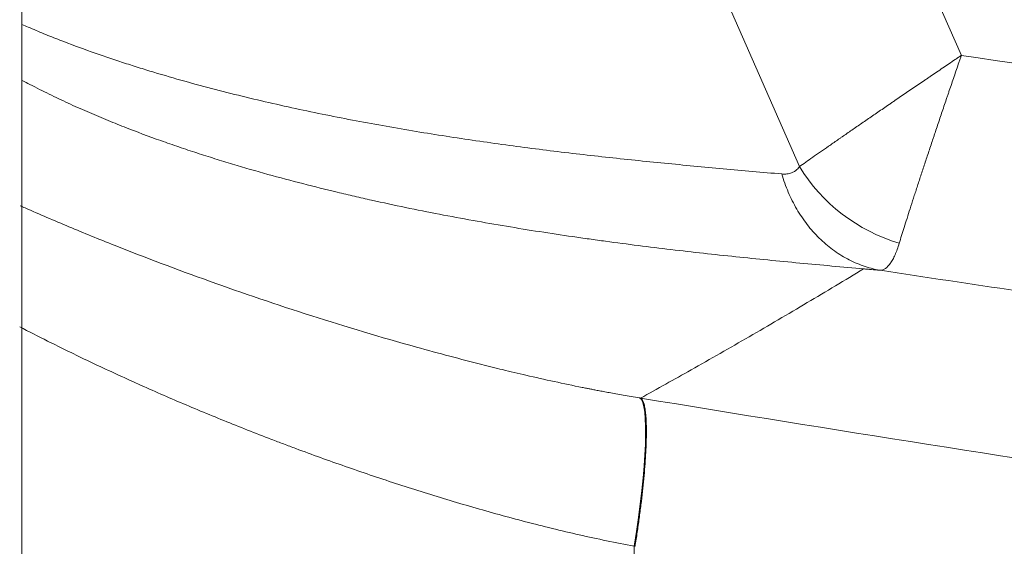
# Model space of a CAD drawing. Header units: millimetres. Extents: x 0 to 594, y 0 to 420.
# Tile 480 of 656: x 145.03 to 148.31, y 295.35 to 297.1. Entities that reach past the tile are written whole.
import ezdxf

# ---------------------------------------------------------------- set-up
doc = ezdxf.new("R2010")
doc.units = ezdxf.units.MM
doc.layers.add('1', color=7, linetype='Continuous', true_color=0xffffff)
doc.styles.add('Arial', font='txt')
doc.dimstyles.get("Standard").update_dxf_attribs({"dimtxt": 0.18, "dimasz": 0.18, "dimexe": 0.18, "dimexo": 0.0625, "dimgap": 0.09, "dimtad": 0, "dimtih": 1, "dimtoh": 1, "dimdec": 4, "dimzin": 0, "dimdsep": 46, "dimtxsty": 'Standard', "dimcen": 0.09, "dimadec": 0, "dimazin": 0, "dimtfac": 1, "dimtdec": 4, "dimtofl": 0, "dimtmove": 0, "dimatfit": 3, "dimfxl": 0, "dimtolj": 1, "dimtzin": 0, "dimarcsym": 0})

# ---------------------------------------------------------------- blocks, each defined once
blk = doc.blocks.new('_U3')
at = {"layer": '1', "color": 18, "lineweight": 18}
for p, q in [((145.9116, 334.1767), (158.0117, 334.1767)), ((156.0117, 334.1767), (156.0117, 250.4252)), ((145.9114, 298.6335), (158.0117, 298.6335)), ((156.0117, 250.4252), (161.0117, 250.4252))]:
    blk.add_line(p, q, dxfattribs=at)
at = {"layer": '1', "color": 18}
for points in [[(156.0117, 334.1767), (156.9496, 330.6767), (155.0739, 330.6767)], [(156.0117, 298.6335), (155.0739, 302.1335), (156.9496, 302.1335)]]:
    blk.add_solid(points, dxfattribs=at)
at = {"layer": '1', "color": 18, "linetype": 'Continuous', "lineweight": 13, "char_height": 3.5, "attachment_point": 7, "line_spacing_factor": 1.047437, "style": 'Arial'}
for s, insert in [('\\fArial|b0|i0;\\W1.0000;0.7', (162.6972, 247.7894)), ('\\fArial|b0|i0;\\W1.0000;CTRS', (172.6443, 247.7894)), ('\\fArial|b0|i0;\\W1.0000;FWD LIFT POINTS', (162.6972, 240.7273))]:
    blk.add_mtext(s, dxfattribs=dict(at, insert=insert))

msp = doc.modelspace()

# ---------------------------------------------------------------- linework, layer by layer
at = {"layer": '1', "color": 155, "linetype": 'Continuous', "lineweight": 18}
msp.add_line((145.0411, 294.7051), (145.0411, 338.1046), dxfattribs=at)
at = {"layer": '1', "color": 155, "linetype": 'Continuous', "lineweight": 13}
for p, q in [((148.1639, 296.983), (145.2898, 303.5474)), ((147.164, 297.6675), (147.6257, 296.613)), ((147.0765, 295.3515), (147.0765, 294.232))]:
    msp.add_line(p, q, dxfattribs=at)
for centre, major_axis, ratio, start_param, end_param in [((148.0281, 296.7867), (0.4054, -0.2927), 0.842452, 4.246637, 5.109494), ((147.0114, 295.3515), (-0.0813, -0.4933), 0.128495, 1.591977, 3.103497)]:
    msp.add_ellipse(centre, major_axis=major_axis, ratio=ratio, start_param=start_param, end_param=end_param, dxfattribs=at)
for points, knots in [([(147.9853, 297.6606), (147.9951, 297.6381), (148.0056, 297.6162), (148.0279, 297.573), (148.0514, 297.5308), (148.0906, 297.4698), (148.1192, 297.4309), (148.1491, 297.3928), (148.1647, 297.3742), (148.185, 297.3515), (148.1891, 297.347), (148.1953, 297.3402), (148.1995, 297.3357), (148.2121, 297.3224), (148.2228, 297.3115), (148.2488, 297.2859), (148.2844, 297.253), (148.3406, 297.2074), (148.3995, 297.1653), (148.4407, 297.1397), (148.4722, 297.1214), (148.4855, 297.114), (148.5017, 297.1053), (148.5071, 297.1025), (148.5153, 297.0983), (148.5207, 297.0955), (148.548, 297.082), (148.5701, 297.0719), (148.6148, 297.0531), (148.6599, 297.0358), (148.729, 297.0142), (148.7759, 297.0027), (148.8234, 296.9926), (148.8474, 296.9883), (148.8716, 296.9848)], [0, 0, 0, 0, 0.0625, 0.0625, 0.125, 0.1875, 0.25, 0.25, 0.3125, 0.3125, 0.328125, 0.328125, 0.335937, 0.34375, 0.375, 0.375, 0.4375, 0.5, 0.5625, 0.625, 0.625, 0.65625, 0.664063, 0.671875, 0.671875, 0.6875, 0.6875, 0.75, 0.75, 0.8125, 0.875, 0.9375, 0.9375, 1, 1, 1, 1]), ([(147.5671, 296.5887), (147.5022, 296.5944), (147.4373, 296.6001), (147.3073, 296.6119), (147.2423, 296.618), (147.1121, 296.6308), (147.0468, 296.6376), (146.9162, 296.6519), (146.8507, 296.6595), (146.7523, 296.6718), (146.7194, 296.676), (146.6536, 296.6847), (146.6207, 296.6892), (146.5218, 296.7033), (146.4556, 296.7132), (146.323, 296.7347), (146.2566, 296.7461), (146.1232, 296.7708), (146.0562, 296.7839), (145.9555, 296.8052), (145.9218, 296.8126), (145.8544, 296.8279), (145.8206, 296.8358), (145.7529, 296.8522), (145.719, 296.8607), (145.6509, 296.8784), (145.6168, 296.8875), (145.5484, 296.9067), (145.5142, 296.9166), (145.4626, 296.9322), (145.4453, 296.9375), (145.4108, 296.9483), (145.3935, 296.9538), (145.3416, 296.9708), (145.307, 296.9826), (145.2374, 297.0073), (145.2025, 297.0202), (145.15, 297.0407), (145.1325, 297.0477), (145.0973, 297.0621), (145.0797, 297.0695), (145.0554, 297.08), (145.0486, 297.083), (145.0419, 297.0859)], [0, 0, 0, 0, 0.079393, 0.079393, 0.158787, 0.158787, 0.23818, 0.23818, 0.317574, 0.317574, 0.35727, 0.35727, 0.396967, 0.396967, 0.476361, 0.476361, 0.555754, 0.555754, 0.635147, 0.635147, 0.674844, 0.674844, 0.714541, 0.714541, 0.754238, 0.754238, 0.793934, 0.793934, 0.833631, 0.833631, 0.853479, 0.853479, 0.873328, 0.873328, 0.913024, 0.913024, 0.952721, 0.952721, 0.97257, 0.97257, 0.992418, 0.992418, 1, 1, 1, 1]), ([(147.6257, 296.613), (147.6324, 296.6177), (147.6464, 296.6277), (147.6696, 296.644), (147.6949, 296.6617), (147.7223, 296.6808), (147.742, 296.6944), (147.7547, 296.7033), (147.7573, 296.7051), (147.7624, 296.7086), (147.7703, 296.714), (147.7782, 296.7195), (147.7943, 296.7307), (147.8162, 296.7458), (147.8505, 296.7694), (147.8862, 296.7939), (147.911, 296.8109), (147.9267, 296.8216), (147.9299, 296.8238), (147.9363, 296.8282), (147.9458, 296.8347), (147.9555, 296.8413), (147.9749, 296.8545), (148.001, 296.8724), (148.0277, 296.8905), (148.0445, 296.902), (148.0479, 296.9043), (148.0546, 296.9089), (148.0648, 296.9158), (148.0749, 296.9227), (148.0953, 296.9365), (148.109, 296.9458), (148.1295, 296.9597), (148.1398, 296.9667), (148.1518, 296.9748), (148.1579, 296.9789), (148.1609, 296.981), (148.1622, 296.9818), (148.1631, 296.9824), (148.1635, 296.9827), (148.1639, 296.983)], [0, 0, 0, 0, 0.0625, 0.125, 0.1875, 0.25, 0.3125, 0.3125, 0.328125, 0.328125, 0.34375, 0.375, 0.375, 0.4375, 0.5, 0.5625, 0.625, 0.625, 0.640625, 0.640625, 0.65625, 0.6875, 0.6875, 0.75, 0.8125, 0.8125, 0.828125, 0.828125, 0.84375, 0.875, 0.875, 0.9375, 0.9375, 0.96875, 0.984375, 0.992188, 0.996094, 0.998047, 0.998047, 1, 1, 1, 1]), ([(148.1639, 296.983), (148.1637, 296.9825), (148.1636, 296.982), (148.1632, 296.981), (148.1627, 296.9796), (148.1615, 296.9761), (148.1592, 296.9692), (148.1544, 296.9555), (148.1504, 296.9437), (148.1424, 296.9202), (148.137, 296.9046), (148.1291, 296.8812), (148.1251, 296.8695), (148.1211, 296.8579), (148.1185, 296.8502), (148.1172, 296.8463), (148.1106, 296.8269), (148.1002, 296.7963), (148.0901, 296.7662), (148.0826, 296.7439), (148.0789, 296.7327), (148.0752, 296.7217), (148.0727, 296.7143), (148.0715, 296.7107), (148.0654, 296.6925), (148.0558, 296.6639), (148.0421, 296.6225), (148.029, 296.5827), (148.0206, 296.5571), (148.0145, 296.5384), (148.0115, 296.5291), (148.0085, 296.52), (148.0066, 296.5139), (148.0056, 296.5109), (148.0008, 296.496), (147.9933, 296.473), (147.9831, 296.4408), (147.9736, 296.4109), (147.9679, 296.3925), (147.9625, 296.375), (147.9599, 296.3666), (147.9575, 296.3586)], [0, 0, 0, 0, 0.001953, 0.001953, 0.003906, 0.007812, 0.015625, 0.03125, 0.0625, 0.0625, 0.125, 0.125, 0.15625, 0.171875, 0.171875, 0.1875, 0.1875, 0.25, 0.3125, 0.3125, 0.34375, 0.359375, 0.359375, 0.375, 0.375, 0.4375, 0.5, 0.5625, 0.625, 0.625, 0.65625, 0.671875, 0.671875, 0.6875, 0.6875, 0.75, 0.8125, 0.875, 0.9375, 0.9375, 1, 1, 1, 1]), ([(162.5557, 295.3787), (161.3521, 295.4734), (160.1493, 295.5764), (158.3468, 295.7447), (157.7462, 295.8032), (156.5455, 295.9249), (155.9455, 295.9882), (154.1462, 296.1859), (152.9478, 296.3282), (151.1523, 296.5596), (150.5541, 296.6398), (149.3585, 296.8065), (148.761, 296.8931), (148.1639, 296.983)], [0, 0, 0, 0, 0.25, 0.25, 0.375, 0.375, 0.5, 0.5, 0.75, 0.75, 0.875, 0.875, 1, 1, 1, 1]), ([(147.6257, 296.613), (147.6222, 296.6081), (147.6182, 296.604), (147.6128, 296.5998), (147.6117, 296.599), (147.6094, 296.5975), (147.6083, 296.5968), (147.6047, 296.5948), (147.6023, 296.5937), (147.5948, 296.5908), (147.5896, 296.5895), (147.5787, 296.5882), (147.573, 296.5881), (147.5671, 296.5887)], [0, 0, 0, 0, 0.25, 0.25, 0.3125, 0.3125, 0.375, 0.375, 0.5, 0.5, 0.75, 0.75, 1, 1, 1, 1]), ([(147.5671, 296.5887), (147.5731, 296.568), (147.5803, 296.5478), (147.597, 296.5088), (147.6064, 296.49), (147.6273, 296.4541), (147.6388, 296.437), (147.6637, 296.4048), (147.6771, 296.3897), (147.7054, 296.3617), (147.7204, 296.3489), (147.7518, 296.3257), (147.7682, 296.3154), (147.802, 296.2974), (147.8194, 296.2897), (147.8551, 296.2772), (147.8733, 296.2723), (147.8918, 296.2689)], [0, 0, 0, 0, 0.125, 0.125, 0.25, 0.25, 0.375, 0.375, 0.5, 0.5, 0.625, 0.625, 0.75, 0.75, 0.875, 0.875, 1, 1, 1, 1]), ([(147.9575, 296.3586), (147.9553, 296.3513), (147.9507, 296.3375), (147.9435, 296.3195), (147.9385, 296.3093), (147.9346, 296.3022), (147.9333, 296.3), (147.9306, 296.2958), (147.9293, 296.2938), (147.9227, 296.2844), (147.9172, 296.2787), (147.9059, 296.2709), (147.9, 296.2688), (147.8941, 296.2685)], [0, 0, 0, 0, 0.125, 0.25, 0.375, 0.375, 0.4375, 0.4375, 0.5, 0.5, 0.75, 0.75, 1, 1, 1, 1]), ([(147.0976, 295.8437), (147.1536, 295.8746), (147.274, 295.9418), (147.4588, 296.0474), (147.6499, 296.1595), (147.7766, 296.2355), (147.839, 296.2734)], [0, 0, 0, 0, 0.22623, 0.486676, 0.747122, 1, 1, 1, 1]), ([(147.8941, 296.2685), (148.1972, 296.2225), (148.5004, 296.1774), (148.9554, 296.111), (149.1072, 296.0891), (149.4106, 296.0456), (149.5624, 296.0241), (150.3214, 295.9176), (150.9289, 295.8357), (152.7528, 295.5992), (153.9703, 295.4539), (155.3416, 295.3026), (155.4939, 295.286), (155.7987, 295.253), (156.2559, 295.2041), (156.7133, 295.1567), (157.6282, 295.0636), (158.2383, 295.0041), (160.0695, 294.8328), (161.2912, 294.7281), (162.5136, 294.6319)], [0, 0, 0, 0, 0.0625, 0.0625, 0.09375, 0.09375, 0.125, 0.125, 0.25, 0.25, 0.5, 0.5, 0.53125, 0.53125, 0.5625, 0.625, 0.625, 0.75, 0.75, 1, 1, 1, 1]), ([(147.0765, 295.3515), (147.0149, 295.363), (146.954, 295.3756), (146.8337, 295.403), (146.7742, 295.4176), (146.6563, 295.4483), (146.598, 295.4644), (146.4824, 295.4978), (146.4251, 295.5151), (146.3116, 295.5508), (146.2553, 295.5692), (146.1439, 295.6069), (146.0886, 295.6262), (146.0065, 295.6559), (145.9792, 295.6659), (145.9385, 295.681), (145.925, 295.6861), (145.8979, 295.6963), (145.8845, 295.7014), (145.8175, 295.7271), (145.7647, 295.748), (145.6608, 295.7901), (145.5585, 295.8327), (145.4098, 295.8982), (145.3137, 295.9427), (145.2193, 295.9877), (145.141, 296.0259), (145.0649, 296.0649), (145.0343, 296.0808)], [0, 0, 0, 0, 0.078833, 0.078833, 0.157667, 0.157667, 0.2365, 0.2365, 0.315333, 0.315333, 0.394166, 0.394166, 0.473, 0.473, 0.512416, 0.512416, 0.532125, 0.532125, 0.551833, 0.551833, 0.630666, 0.630666, 0.709499, 0.788333, 0.867166, 0.867166, 0.945999, 1, 1, 1, 1]), ([(147.0976, 295.8437), (147.735, 295.739), (148.3731, 295.6386), (149.6507, 295.4459), (150.2901, 295.3535), (152.2104, 295.088), (153.4933, 294.9262), (155.421, 294.7033), (156.0641, 294.6323), (157.0296, 294.5304), (157.3516, 294.4971), (157.9958, 294.4321), (158.3181, 294.4004), (158.8016, 294.3537), (158.9628, 294.3384), (159.2853, 294.308), (159.4466, 294.293), (159.9305, 294.2484), (160.8986, 294.1614), (161.8674, 294.0804), (162.5136, 294.0288)], [0, 0, 0, 0, 0.125, 0.125, 0.25, 0.25, 0.5, 0.5, 0.625, 0.625, 0.6875, 0.6875, 0.75, 0.75, 0.78125, 0.78125, 0.8125, 0.8125, 0.875, 1, 1, 1, 1])]:
    msp.add_open_spline(points, degree=3, knots=knots, dxfattribs=at)
at = {"layer": '1', "color": 155, "linetype": 'Continuous', "lineweight": 18}
for points, knots in [([(145.0429, 296.8998), (145.0513, 296.8953), (145.0596, 296.8908), (145.0788, 296.8809), (145.0895, 296.8754), (145.1109, 296.8646), (145.1215, 296.8593), (145.1534, 296.8437), (145.1745, 296.8337), (145.2165, 296.8143), (145.2374, 296.805), (145.279, 296.7869), (145.2997, 296.7781), (145.3305, 296.7654), (145.3408, 296.7612), (145.3613, 296.753), (145.3715, 296.7489), (145.4225, 296.7289), (145.4631, 296.7138), (145.5234, 296.6923), (145.5435, 296.6853), (145.5835, 296.6717), (145.6034, 296.665), (145.6333, 296.6553), (145.6432, 296.6521), (145.663, 296.6457), (145.6729, 296.6426), (145.7026, 296.6333), (145.7223, 296.6273), (145.7812, 296.6095), (145.8203, 296.5983), (145.898, 296.5767), (145.9366, 296.5664), (146.0135, 296.5466), (146.0518, 296.5371), (146.1089, 296.5234), (146.1279, 296.519), (146.1659, 296.5102), (146.1848, 296.5059), (146.2416, 296.4933), (146.2792, 296.4852), (146.392, 296.4618), (146.4666, 296.4475), (146.578, 296.4275), (146.615, 296.421), (146.6887, 296.4087), (146.7255, 296.4027), (146.799, 296.3913), (146.8356, 296.3858), (146.8904, 296.3778), (146.9087, 296.3752), (146.9451, 296.37), (146.9633, 296.3675), (147.0543, 296.3552), (147.1267, 296.346), (147.2348, 296.3332), (147.2707, 296.3291), (147.3425, 296.3212), (147.4141, 296.3135), (147.4853, 296.3063), (147.5565, 296.2993), (147.592, 296.2959), (147.6628, 296.2892), (147.7335, 296.2827), (147.8039, 296.2765), (147.839, 296.2734)], [0, 0, 0, 0, 0.007836, 0.007836, 0.01796, 0.01796, 0.028084, 0.028084, 0.048333, 0.048333, 0.068581, 0.068581, 0.088829, 0.088829, 0.098953, 0.098953, 0.109077, 0.109077, 0.149574, 0.149574, 0.169822, 0.169822, 0.19007, 0.19007, 0.200194, 0.200194, 0.210319, 0.210319, 0.230567, 0.230567, 0.271063, 0.271063, 0.31156, 0.31156, 0.352056, 0.352056, 0.372304, 0.372304, 0.392553, 0.392553, 0.433049, 0.433049, 0.514042, 0.514042, 0.554539, 0.554539, 0.595035, 0.595035, 0.635532, 0.635532, 0.65578, 0.65578, 0.676028, 0.676028, 0.757021, 0.757021, 0.797518, 0.797518, 0.838014, 0.878511, 0.878511, 0.919007, 0.919007, 0.959504, 1, 1, 1, 1]), ([(145.0356, 296.4833), (145.0413, 296.4808), (145.0945, 296.4573), (145.1972, 296.4131), (145.3981, 296.3311), (145.6637, 296.2307), (145.9996, 296.1167), (146.2705, 296.0353), (146.4615, 295.9832), (146.5571, 295.9585), (146.6416, 295.9376), (146.722, 295.9185), (146.8103, 295.8986), (146.8749, 295.885), (146.9108, 295.8778), (146.9192, 295.8762), (146.9298, 295.8741), (146.9426, 295.8715), (146.9577, 295.8686), (146.975, 295.8653), (146.9946, 295.8617), (147.0165, 295.8577), (147.0406, 295.8534), (147.067, 295.8488), (147.0855, 295.8457), (147.0951, 295.8441)], [0, 0, 0, 0, 0.009927, 0.09224, 0.174448, 0.339139, 0.506309, 0.669893, 0.720479, 0.768565, 0.799742, 0.834405, 0.876132, 0.916947, 0.919625, 0.923278, 0.927906, 0.933508, 0.940085, 0.947637, 0.956162, 0.965662, 0.976134, 0.987581, 1, 1, 1, 1]), ([(147.8917, 296.2689), (147.883, 296.2696), (147.8743, 296.2704), (147.865, 296.2711), (147.8644, 296.2712), (147.8633, 296.2713), (147.8617, 296.2714), (147.8578, 296.2718), (147.8501, 296.2724), (147.8435, 296.273), (147.8391, 296.2733)], [0, 0, 0, 0, 0.5, 0.5, 0.53125, 0.53125, 0.5625, 0.625, 0.75, 1, 1, 1, 1])]:
    msp.add_open_spline(points, degree=3, knots=knots, dxfattribs=at)
at = {"layer": '1', "color": 155, "linetype": 'Continuous', "lineweight": 13}
for points in [[(147.8918, 296.2689), (147.8926, 296.2688), (147.8933, 296.2686), (147.8941, 296.2685)], [(147.0793, 295.3511), (147.0818, 295.3666), (147.0866, 295.3977), (147.0932, 295.4439), (147.0991, 295.4893), (147.1043, 295.5334), (147.1086, 295.576), (147.1121, 295.6165), (147.1147, 295.6546), (147.1164, 295.6901), (147.1172, 295.7225), (147.1171, 295.7516), (147.1161, 295.7771), (147.1141, 295.7988), (147.1113, 295.8166), (147.1076, 295.8302), (147.1031, 295.8395), (147.0995, 295.8428), (147.0976, 295.8437)], [(147.0951, 295.8441), (147.0959, 295.844), (147.0968, 295.8438), (147.0976, 295.8437)], [(147.0793, 295.3511), (147.0784, 295.3512), (147.0774, 295.3514), (147.0765, 295.3515)]]:
    msp.add_open_spline(points, degree=3, dxfattribs=at)

# ---------------------------------------------------------------- dimensions: what is measured, and where the dimension line sits
at = {"layer": '1', "color": 18, "linetype": 'Continuous', "lineweight": 13}
dim = msp.add_linear_dim(base=(156.0117, 298.6335), p1=(145.9116, 334.1767), p2=(145.9114, 298.6335), angle=90, text=' <> \\fArial|b0|i0;\\C18;{\\H1.00x;\\fArial|b0|i0;CTRS\\fArial|b0|i0;}\\C18;\\P\\fArial|b0|i0;\\C18;{\\H1.00x;\\fArial|b0|i0;FWD LIFT POINTS\\fArial|b0|i0;}\\C18;', dimstyle='Standard', override={"dimtxt": 3.5, "dimasz": 3.5, "dimexe": 2, "dimexo": 0, "dimgap": 1.5, "dimtih": 1, "dimtoh": 1, "dimdec": 1, "dimlfac": 0.02, "dimdsep": 46, "dimlunit": 2, "dimtxsty": 'Arial', "dimsah": 1, "dimse1": 0, "dimse2": 0, "dimsd1": 0, "dimsd2": 0, "dimclrd": 18, "dimclre": 18, "dimclrt": 18, "dimtol": 0, "dimtm": -0.1, "dimtfac": 1, "dimtdec": 2, "dimtofl": 1, "dimtmove": 1, "dimlwd": 18, "dimlwe": 18}, dxfattribs=at)
dim.commit()
dim.dimension.update_dxf_attribs({"geometry": '_U3', "text_midpoint": (183.3439, 246.9168), "dimtype": 160})

doc.saveas('drawing.dxf')
